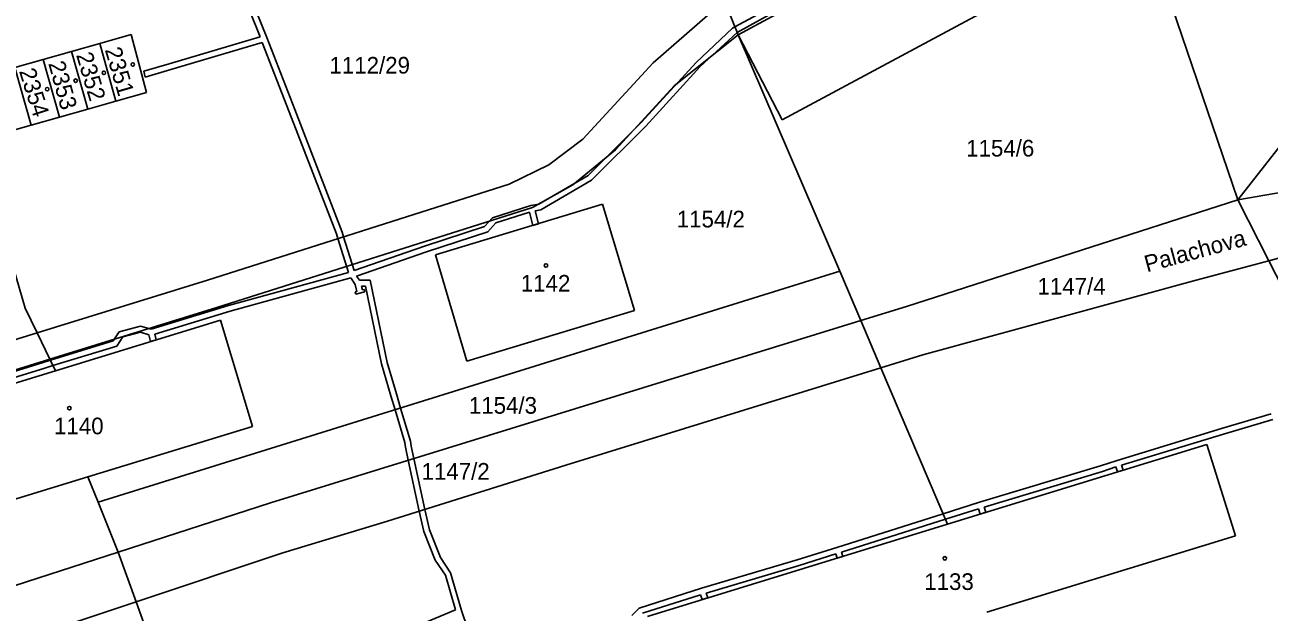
# Model space of a CAD drawing. Extents: x -785744 to -782822, y -1067550 to -1063910.
# Drawn here: x -784102.3 to -783975.3, y -1065844.7 to -1065784.8 of the extents above; entities that cross this region are included whole.
import ezdxf

# ---------------------------------------------------------------- set-up
doc = ezdxf.new("R2010")
doc.units = 0
for name, color, linetype in [('Hranice parcel', 7, 'Continuous'), ('Parcelní čísla', 7, 'Continuous'), ('Pop_ČP_popisy', 7, 'Continuous'), ('Vnitřní kresba', 7, 'Continuous'), ('Věcná břemena k části', 7, 'Continuous'), ('Značky budov', 7, 'Continuous')]:
    doc.layers.add(name, color=color, linetype=linetype)

msp = doc.modelspace()

# ---------------------------------------------------------------- linework, layer by layer
at = {"layer": 'Hranice parcel'}
for points in [[(-784029.48, -1065785.78), (-783991.06, -1065765.05)], [(-783987.28, -1065776.74), (-783978.47, -1065802.62)], [(-784024.97, -1065794.44), (-783998.8, -1065780.38)], [(-784030.83, -1065782.42), (-784029.48, -1065785.78)], [(-784038.16, -1065788.64), (-784031.28, -1065782.67)], [(-784094.64, -1065786.67), (-784091.43, -1065785.75)], [(-784091.43, -1065785.75), (-784089.86, -1065791.66)], [(-784029.48, -1065785.78), (-784024.97, -1065794.44)], [(-784029.48, -1065785.78), (-784019.11, -1065809.9)], [(-784100.41, -1065788.29), (-784097.51, -1065787.48)], [(-784097.51, -1065787.48), (-784094.64, -1065786.67)], [(-784097.51, -1065787.48), (-784095.86, -1065793.36)], [(-784094.64, -1065786.67), (-784092.99, -1065792.56)], [(-784103.3, -1065789.1), (-784100.41, -1065788.29)], [(-784100.41, -1065788.29), (-784098.75, -1065794.18)], [(-784045.33, -1065796.44), (-784038.16, -1065788.64)], [(-784103.3, -1065789.1), (-784101.65, -1065795)], [(-784095.86, -1065793.36), (-784092.99, -1065792.56)], [(-784092.99, -1065792.56), (-784089.86, -1065791.66)], [(-784098.75, -1065794.18), (-784095.86, -1065793.36)], [(-784104.54, -1065795.81), (-784101.65, -1065795)], [(-784101.65, -1065795), (-784098.75, -1065794.18)], [(-784107.25, -1065796.56), (-784102.24, -1065813.67)], [(-784048.79, -1065799.04), (-784045.33, -1065796.44)], [(-784052.84, -1065801.02), (-784048.79, -1065799.04)], [(-783978.47, -1065802.62), (-783961.74, -1065799.73)], [(-784083.64, -1065810.81), (-784052.84, -1065801.02)], [(-784012.28, -1065813.49), (-783978.47, -1065802.62)], [(-783978.47, -1065802.62), (-783975.3, -1065808.83)], [(-784060.37, -1065808.24), (-784043.32, -1065803.06)], [(-784043.32, -1065803.06), (-784040.04, -1065813.91)], [(-783975.3, -1065808.83), (-783970.47, -1065807.53)], [(-784060.37, -1065808.24), (-784057.17, -1065819.07)], [(-783982.72, -1065810.82), (-783975.3, -1065808.83)], [(-783964.88, -1065829.26), (-783975.3, -1065808.83)], [(-784094.8, -1065833.47), (-784019.11, -1065809.9)], [(-784019.11, -1065809.9), (-784016.97, -1065814.94)], [(-784101.02, -1065816.19), (-784083.64, -1065810.81)], [(-784010.61, -1065818.42), (-783982.72, -1065810.82)], [(-784102.24, -1065813.67), (-784101.02, -1065816.19)], [(-784057.17, -1065819.07), (-784040.04, -1065813.91)], [(-784016.97, -1065814.94), (-784012.28, -1065813.49)], [(-784099.16, -1065820.05), (-784082.31, -1065814.88)], [(-784082.31, -1065814.88), (-784079.06, -1065825.76)], [(-784077.2, -1065833.53), (-784016.97, -1065814.94)], [(-784016.97, -1065814.94), (-784014.92, -1065819.75)], [(-784117.19, -1065821.19), (-784101.02, -1065816.19)], [(-784101.02, -1065816.19), (-784099.72, -1065818.89)], [(-784099.72, -1065818.89), (-784099.16, -1065820.05)], [(-784014.92, -1065819.75), (-784010.61, -1065818.42)], [(-784115.96, -1065825.2), (-784099.16, -1065820.05)], [(-784047.05, -1065829.69), (-784014.92, -1065819.75)], [(-784008.11, -1065835.71), (-784014.92, -1065819.75)], [(-784095.84, -1065830.87), (-784079.06, -1065825.76)], [(-784008.11, -1065835.71), (-783981.64, -1065827.58)], [(-783981.64, -1065827.58), (-783978.72, -1065836.91)], [(-784065.27, -1065835.41), (-784047.05, -1065829.69)], [(-784112.64, -1065836), (-784095.84, -1065830.87)], [(-784095.84, -1065830.87), (-784094.8, -1065833.47)], [(-784094.8, -1065833.47), (-784092.76, -1065838.56)], [(-784092.76, -1065838.56), (-784077.2, -1065833.53)], [(-784075.96, -1065838.64), (-784065.27, -1065835.41)], [(-784038.74, -1065845.12), (-784008.11, -1065835.71)], [(-783978.72, -1065836.91), (-784004.09, -1065844.7)], [(-784111.6, -1065844.66), (-784092.76, -1065838.56)], [(-784092.76, -1065838.56), (-784090.93, -1065843.62)], [(-784090.93, -1065843.62), (-784075.96, -1065838.64)], [(-784108.63, -1065849.5), (-784090.93, -1065843.62)], [(-784090.93, -1065843.62), (-784087.31, -1065853.65)]]:
    msp.add_lwpolyline(points, dxfattribs=at)
at = {"layer": 'Vnitřní kresba'}
for points in [[(-784036, -1065791), (-784029.48, -1065785.78)], [(-783978.47, -1065802.62), (-783965.84, -1065786.53)], [(-784042.01, -1065797.52), (-784036, -1065791)], [(-784046.34, -1065801.08), (-784042.01, -1065797.52)], [(-784050.47, -1065803.39), (-784046.34, -1065801.08)], [(-784082.67, -1065813.6), (-784050.47, -1065803.39)], [(-784099.72, -1065818.89), (-784082.67, -1065813.6)], [(-784115.62, -1065823.82), (-784099.72, -1065818.89)]]:
    msp.add_lwpolyline(points, dxfattribs=at)
at = {"layer": 'Věcná břemena k části'}
for points in [[(-784080.38, -1065780.71), (-784078.27, -1065785.99)], [(-784077.59, -1065786.07), (-784079.82, -1065780.49)], [(-784024.76, -1065782.22), (-784029.81, -1065784.96)], [(-784029.58, -1065785.54), (-784024.7, -1065782.87)], [(-784030.05, -1065785.1), (-784033.76, -1065788.61)], [(-784029.81, -1065784.96), (-784030.05, -1065785.1)], [(-784078.27, -1065785.99), (-784087.55, -1065788.73)], [(-784074.74, -1065793.41), (-784077.59, -1065786.07)], [(-784033.34, -1065789.03), (-784029.58, -1065785.54)], [(-784087.37, -1065789.31), (-784078.05, -1065786.55)], [(-784078.05, -1065786.55), (-784075.3, -1065793.63)], [(-784087.55, -1065788.73), (-784090.14, -1065789.5)], [(-784033.76, -1065788.61), (-784039.35, -1065794.68)], [(-784090.14, -1065789.5), (-784090, -1065790.09)], [(-784090, -1065790.09), (-784087.37, -1065789.31)], [(-784038.91, -1065795.1), (-784033.34, -1065789.03)], [(-784075.3, -1065793.63), (-784070.46, -1065806.1)], [(-784069.9, -1065805.9), (-784074.74, -1065793.41)], [(-784039.35, -1065794.68), (-784044.79, -1065800.14)], [(-784044.43, -1065800.62), (-784038.91, -1065795.1)], [(-784044.79, -1065800.14), (-784049.82, -1065803.06)], [(-784049.6, -1065803.64), (-784044.43, -1065800.62)], [(-784050.62, -1065803.21), (-784054.55, -1065804.46)], [(-784054.21, -1065804.98), (-784050.77, -1065803.88)], [(-784050.77, -1065803.88), (-784050.44, -1065805.22)], [(-784049.82, -1065803.06), (-784050.62, -1065803.21)], [(-784050.18, -1065803.74), (-784049.6, -1065803.64)], [(-784049.87, -1065805.05), (-784050.18, -1065803.74)], [(-784055.38, -1065805.35), (-784061.48, -1065807.35)], [(-784054.55, -1065804.46), (-784055.38, -1065805.35)], [(-784055.04, -1065805.87), (-784054.21, -1065804.98)], [(-784050.44, -1065805.22), (-784049.87, -1065805.05)], [(-784070.46, -1065806.1), (-784070.32, -1065806.58)], [(-784070.32, -1065806.58), (-784069.26, -1065810.02)], [(-784069.75, -1065806.39), (-784069.9, -1065805.9)], [(-784068.68, -1065809.84), (-784069.75, -1065806.39)], [(-784061.28, -1065807.91), (-784055.04, -1065805.87)], [(-784061.48, -1065807.35), (-784068.68, -1065809.84)], [(-784068.42, -1065810.39), (-784061.28, -1065807.91)], [(-784069.26, -1065810.02), (-784081.48, -1065813.39)], [(-784068.13, -1065810.82), (-784068.42, -1065810.39)], [(-784081.32, -1065813.97), (-784069.01, -1065810.58)], [(-784069.01, -1065810.58), (-784068.57, -1065811.24)], [(-784068.57, -1065811.24), (-784068.39, -1065811.97)], [(-784067.03, -1065810.81), (-784068.13, -1065810.82)], [(-784067.91, -1065811.42), (-784067.51, -1065811.41)], [(-784067.81, -1065811.81), (-784067.91, -1065811.42)], [(-784067.64, -1065811.77), (-784067.81, -1065811.81)], [(-784067.58, -1065812.01), (-784067.64, -1065811.77)], [(-784067.51, -1065811.41), (-784065.88, -1065819.34)], [(-784065.3, -1065819.2), (-784067.03, -1065810.81)], [(-784068.39, -1065811.97), (-784068.56, -1065812.01)], [(-784068.56, -1065812.01), (-784068.5, -1065812.25)], [(-784068.5, -1065812.25), (-784067.58, -1065812.01)], [(-784081.48, -1065813.39), (-784089.39, -1065815.83)], [(-784089.03, -1065816.34), (-784081.32, -1065813.97)], [(-784090.49, -1065815.5), (-784092.66, -1065816.08)], [(-784089.39, -1065815.83), (-784090.49, -1065815.5)], [(-784092.66, -1065816.08), (-784093.28, -1065817.02)], [(-784092.9, -1065817.54), (-784092.28, -1065816.6)], [(-784092.28, -1065816.6), (-784090.49, -1065816.12)], [(-784090.49, -1065816.12), (-784089.64, -1065816.38)], [(-784089.64, -1065816.38), (-784089.46, -1065817.07)], [(-784088.88, -1065816.9), (-784089.03, -1065816.34)], [(-784093.28, -1065817.02), (-784099.68, -1065818.98)], [(-784099.41, -1065819.53), (-784092.9, -1065817.54)], [(-784089.46, -1065817.07), (-784088.88, -1065816.9)], [(-784100.41, -1065819.2), (-784106.47, -1065821.09)], [(-784099.68, -1065818.98), (-784100.41, -1065819.2)], [(-784065.88, -1065819.34), (-784064.94, -1065822.6)], [(-784064.36, -1065822.42), (-784065.3, -1065819.2)], [(-784105.67, -1065821.47), (-784100.23, -1065819.78)], [(-784100.23, -1065819.78), (-784099.41, -1065819.53)], [(-784064.94, -1065822.6), (-784064.5, -1065824.04)], [(-784063.93, -1065823.86), (-784064.36, -1065822.42)], [(-784064.5, -1065824.04), (-784063.49, -1065827.37)], [(-784062.91, -1065827.25), (-784063.93, -1065823.86)], [(-783975.07, -1065824.45), (-783980.13, -1065825.94)], [(-783979.95, -1065826.52), (-783974.89, -1065825.03)], [(-783980.13, -1065825.94), (-783990.8, -1065829.2)], [(-783990.34, -1065829.68), (-783979.95, -1065826.52)], [(-784063.49, -1065827.37), (-784063.44, -1065827.85)], [(-784063.44, -1065827.85), (-784063.15, -1065829.19)], [(-784062.84, -1065827.75), (-784062.91, -1065827.25)], [(-784062.57, -1065829.01), (-784062.84, -1065827.75)], [(-784063.15, -1065829.19), (-784062.02, -1065834.39)], [(-784061.44, -1065834.21), (-784062.57, -1065829.01)], [(-783990.8, -1065829.2), (-783992.48, -1065829.75)], [(-783992.48, -1065829.75), (-784004.83, -1065833.48)], [(-784004.36, -1065833.97), (-783992.3, -1065830.33)], [(-783992.3, -1065830.33), (-783990.91, -1065829.86)], [(-783990.91, -1065829.86), (-783990.77, -1065830.38)], [(-783990.77, -1065830.38), (-783990.19, -1065830.21)], [(-783990.19, -1065830.21), (-783990.34, -1065829.68)], [(-784062.02, -1065834.39), (-784061.57, -1065836.47)], [(-784060.99, -1065836.29), (-784061.44, -1065834.21)], [(-784008.56, -1065834.66), (-784019.41, -1065838.08)], [(-784004.83, -1065833.48), (-784008.56, -1065834.66)], [(-784008.32, -1065835.21), (-784004.93, -1065834.15)], [(-784004.93, -1065834.15), (-784004.76, -1065834.68)], [(-784004.76, -1065834.68), (-784004.19, -1065834.5)], [(-784004.19, -1065834.5), (-784004.36, -1065833.97)], [(-784018.94, -1065838.57), (-784008.32, -1065835.21)], [(-784061.57, -1065836.47), (-784060.41, -1065839.39)], [(-784059.87, -1065839.11), (-784060.99, -1065836.29)], [(-784019.41, -1065838.08), (-784023.44, -1065839.36)], [(-784060.41, -1065839.39), (-784059.36, -1065840.92)], [(-784058.82, -1065840.66), (-784059.87, -1065839.11)], [(-784023.44, -1065839.36), (-784033.21, -1065842.25)], [(-784023.26, -1065839.94), (-784019.51, -1065838.75)], [(-784019.51, -1065838.75), (-784019.38, -1065839.17)], [(-784019.38, -1065839.17), (-784018.8, -1065839)], [(-784018.8, -1065839), (-784018.94, -1065838.57)], [(-784059.36, -1065840.92), (-784058.34, -1065844.44)], [(-784057.7, -1065844.51), (-784058.82, -1065840.66)], [(-784032.73, -1065842.74), (-784023.26, -1065839.94)], [(-784033.21, -1065842.25), (-784039.57, -1065844.27)], [(-784039.25, -1065844.79), (-784033.31, -1065842.91)], [(-784033.31, -1065842.91), (-784033.14, -1065843.4)], [(-784033.14, -1065843.4), (-784032.57, -1065843.22)], [(-784032.57, -1065843.22), (-784032.73, -1065842.74)], [(-784058.34, -1065844.44), (-784065.06, -1065847.26)], [(-784055.8, -1065850.14), (-784057.7, -1065844.51)], [(-784039.57, -1065844.27), (-784040.32, -1065845.04)]]:
    msp.add_lwpolyline(points, dxfattribs=at)
at = {"layer": 'Značky budov'}
for centre in [(-784091.27, -1065788.81), (-784094.21, -1065789.66), (-784100, -1065791.33), (-784097.1, -1065790.46), (-784049.09, -1065809.32), (-784097.74, -1065823.87), (-784008.38, -1065839.19)]:
    msp.add_circle(centre, 0.175, dxfattribs=at)

# ---------------------------------------------------------------- texts
at = {"layer": 'Parcelní čísla'}
for s, rotation, p in [('2352', 286.4404, (-784097.06, -1065787.83)), ('2351', 286.241, (-784094.13, -1065787.3)), ('2353', 285.4463, (-784099.9, -1065788.7)), ('2354', 287.464, (-784102.89, -1065789.48))]:
    msp.add_text(s, height=1.7, rotation=rotation, dxfattribs=at).set_placement(p)
for s, p in [('1112/29', (-784071.19, -1065789.74)), ('1154/6', (-784006.2, -1065798.2)), ('1154/2', (-784035.74, -1065805.43)), ('1142', (-784051.66, -1065811.98)), ('1147/4', (-783998.92, -1065812.28)), ('1154/3', (-784056.96, -1065824.44)), ('1140', (-784099.3, -1065826.54)), ('1147/2', (-784061.79, -1065831.17)), ('1133', (-784010.48, -1065842.42))]:
    msp.add_text(s, height=1.7, dxfattribs=at).set_placement(p)
at = {"layer": 'Pop_ČP_popisy'}
msp.add_text('Palachova', height=1.7, rotation=15.1498, dxfattribs=at).set_placement((-783987.75, -1065810.02))

doc.saveas('drawing.dxf')
